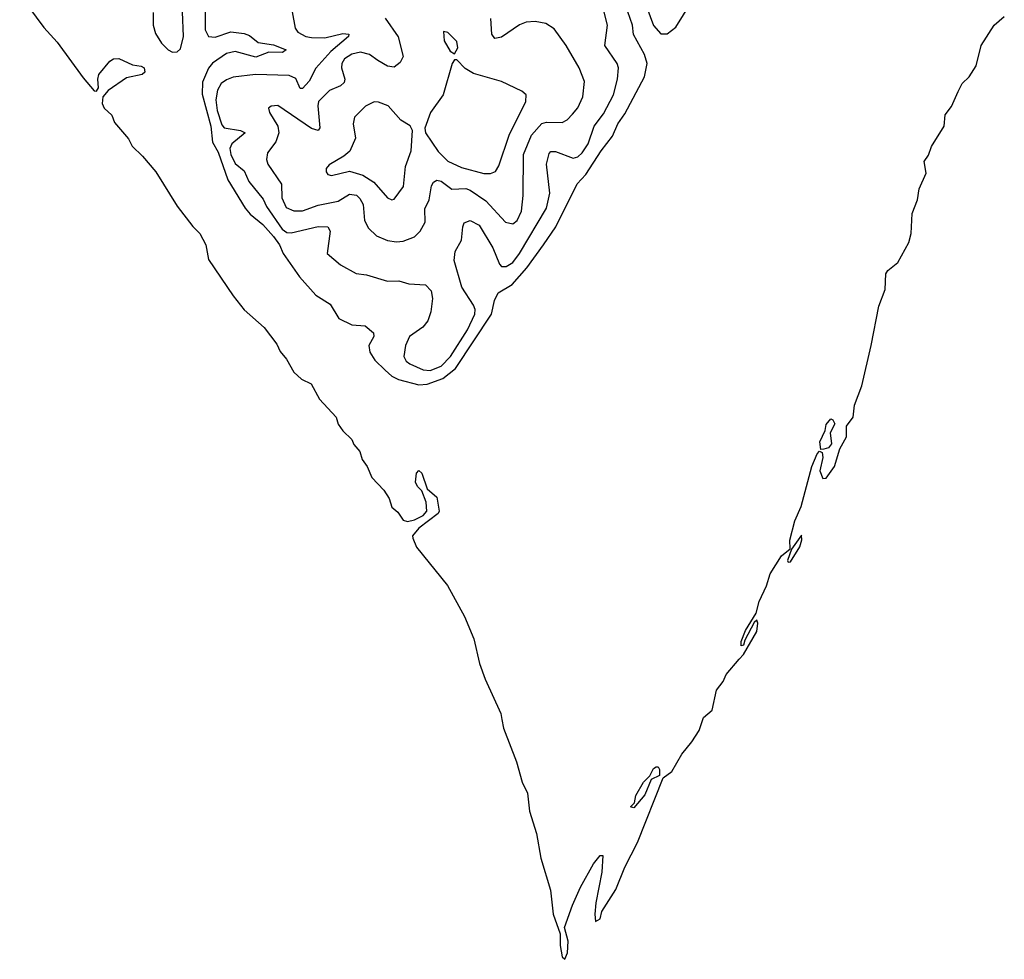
# Model space of a CAD drawing. Extents: x 1550320 to 1685906, y 509093 to 640511.
# Tile 273 of 532: x 1675912 to 1680311, y 509093 to 513290. Entities that reach past the tile are written whole.
import ezdxf

# ---------------------------------------------------------------- set-up
doc = ezdxf.new("R2010")
doc.units = 0

msp = doc.modelspace()

# ---------------------------------------------------------------- linework, layer by layer
at = {"layer": '0CON20XD'}
for points in [[(1678714.2, 513345), (1678743.8, 513263.8), (1678776.4, 513226.4), (1678805, 513227), (1678842.9, 513257.1), (1678972.8, 513467.2)], [(1675911.5, 513401.5), (1676019.5, 513255), (1676079.2, 513189.2), (1676195, 513030.3), (1676245, 512972.5), (1676255, 512971.1), (1676263.1, 512985), (1676260, 513025), (1676265.6, 513045), (1676314.7, 513105), (1676330, 513115), (1676355, 513117), (1676415, 513088.4), (1676455, 513082.5), (1676467.1, 513075), (1676470.6, 513055), (1676459.2, 513045), (1676389.1, 513030.9), (1676306.9, 512973.1), (1676283.5, 512945), (1676279.3, 512915), (1676289.4, 512895), (1676323.2, 512863.2), (1676335, 512830.6), (1676397.5, 512757.5), (1676413.9, 512725), (1676460.9, 512680.9), (1676519.8, 512609.8), (1676615, 512456.6), (1676685, 512366.5), (1676716.5, 512335), (1676742.9, 512285), (1676755, 512218.4), (1676865, 512056.9), (1676915, 511993.9), (1677004.5, 511914.5), (1677060.4, 511840.4), (1677075, 511808.1), (1677103.8, 511773.8), (1677136.5, 511715), (1677170, 511685), (1677214.2, 511664.2), (1677250.7, 511595), (1677324.9, 511514.9), (1677335, 511483.5), (1677355, 511453.2), (1677395.2, 511415.2), (1677405, 511392.1), (1677431.9, 511361.9), (1677441.9, 511325), (1677463.9, 511293.9), (1677485, 511245.5), (1677539.2, 511189.2), (1677562.1, 511152.1), (1677575, 511112.8), (1677600.4, 511090.4), (1677625.6, 511054.4), (1677645, 511048.9), (1677675, 511055.5), (1677714.2, 511075), (1677730.9, 511095), (1677727.8, 511135), (1677707.9, 511185), (1677688.8, 511205), (1677680, 511225), (1677685, 511264), (1677695, 511276.9), (1677708.4, 511265), (1677732.1, 511195), (1677775, 511157.3), (1677785.5, 511095.5), (1677782, 511085), (1677695, 511018.8), (1677666.5, 510985), (1677667.7, 510975), (1677685, 510934), (1677822.9, 510762.9), (1677899.2, 510625), (1677940.9, 510525), (1677966, 510415), (1677990.9, 510345), (1678060.9, 510190.9), (1678065.1, 510164.9), (1678072.9, 510125), (1678131, 509975), (1678155.9, 509885), (1678180.6, 509835), (1678189.4, 509755), (1678220.6, 509655), (1678240.7, 509545), (1678282.7, 509402.7), (1678294.5, 509294.5), (1678327, 509207), (1678326.9, 509155), (1678335, 509104.4), (1678346.7, 509093.3), (1678358.5, 509121.5), (1678362.5, 509175), (1678346.2, 509235), (1678382.2, 509335), (1678417.1, 509415), (1678475, 509520), (1678505, 509557.5), (1678517.5, 509557.5), (1678512.5, 509482.5), (1678485.6, 509345), (1678481.4, 509295), (1678485, 509262.5), (1678505, 509273.8), (1678513.3, 509306.7), (1678574.8, 509405), (1678614.6, 509505.4), (1678672, 509615), (1678786.4, 509903.6), (1678825, 509932.8), (1678870.2, 510009.8), (1678915.3, 510065), (1678947.1, 510115), (1678966.2, 510173.8), (1679005, 510205.7), (1679024.5, 510295.5), (1679055, 510333.8), (1679068, 510365), (1679125.9, 510434.1), (1679145.3, 510455), (1679205, 510558), (1679209.4, 510595), (1679205, 510607.5), (1679192.5, 510597.5), (1679150.9, 510519.1), (1679145, 510496.7), (1679135, 510493.8), (1679135, 510512.5), (1679155, 510562.5), (1679201.4, 510638.6), (1679215, 510690.8), (1679248.7, 510761.3), (1679265, 510815.6), (1679315, 510895.6), (1679353.6, 510926.4), (1679352.9, 510965), (1679375, 511051.2), (1679402.9, 511115), (1679450.4, 511295), (1679475, 511351.2), (1679485, 511363.3), (1679496.7, 511356.7), (1679500, 511335), (1679486.7, 511275), (1679500.7, 511240.7), (1679515, 511242.5), (1679551.4, 511295), (1679576, 511374), (1679605, 511426.9), (1679605.3, 511475), (1679635.6, 511514.4), (1679641.8, 511568.2), (1679673.7, 511655), (1679716.1, 511835), (1679749.8, 512010.2), (1679778.9, 512085), (1679782.2, 512155), (1679790.4, 512169.6), (1679835.4, 512205), (1679883.6, 512295), (1679894.7, 512335), (1679899.7, 512425), (1679922.4, 512485), (1679930.8, 512535), (1679962.1, 512605), (1679953.3, 512656.7), (1679972, 512685), (1679985.8, 512724.2), (1680042.5, 512815), (1680046, 512865), (1680075, 512902.5), (1680105, 512970), (1680122, 513005), (1680153.8, 513035), (1680185, 513083.3), (1680207.5, 513175), (1680266, 513265), (1680310.8, 513305)], [(1676508, 513322), (1676508.5, 513265), (1676518.3, 513228.3), (1676545, 513185.2), (1676575, 513155.7), (1676595, 513145.5), (1676615, 513145.8), (1676630.7, 513159.3), (1676643.7, 513215), (1676639.5, 513325)], [(1676740.3, 513335), (1676740, 513245), (1676754.9, 513214.9), (1676785, 513212.2), (1676855, 513236.2), (1676915, 513227.9), (1676938.7, 513218.7), (1676977.7, 513187.7), (1677045, 513178.4), (1677102.2, 513155), (1677086, 513144), (1677025, 513144.8), (1676967.3, 513122.7), (1676875, 513148.1), (1676835, 513139.3), (1676773.4, 513096.6), (1676755, 513073.2), (1676728.8, 513011.2), (1676726.7, 512956.7), (1676765.2, 512814.8), (1676772.3, 512742.3), (1676797.8, 512697.8), (1676841.5, 512575), (1676918.3, 512448.3), (1676941.1, 512421.1), (1676998.3, 512375), (1677045, 512322.2), (1677072.9, 512285), (1677088.6, 512245), (1677161.7, 512141.7), (1677235, 512059), (1677299.2, 512019.2), (1677338.2, 511955), (1677395, 511927.7), (1677455, 511923.1), (1677492, 511892), (1677493.2, 511875), (1677470.8, 511835), (1677476.1, 511805), (1677498.8, 511768.8), (1677544.2, 511724.2), (1677575, 511698.3), (1677603.7, 511683.7), (1677695, 511658.8), (1677731.9, 511661.9), (1677802.3, 511687.7), (1677858.2, 511731.8), (1678020.2, 511975), (1678033.6, 512036.4), (1678049.5, 512070.5), (1678112.2, 512107.8), (1678177.9, 512182.1), (1678252.6, 512285), (1678306.5, 512365), (1678402.6, 512557.4), (1678440.7, 512599.3), (1678510.2, 512705), (1678560.6, 512769.4), (1678584.5, 512825), (1678615, 512869.3), (1678703.8, 513035), (1678715.2, 513095), (1678703.8, 513135), (1678654.5, 513224.5), (1678649.2, 513265), (1678629.3, 513325)], [(1677129.5, 513325), (1677141.7, 513251.7), (1677153.6, 513235), (1677190, 513215), (1677215, 513210), (1677275, 513208.8), (1677355, 513228.3), (1677382, 513225), (1677380, 513215), (1677301.4, 513148.6), (1677235, 513073.8), (1677204.7, 513015), (1677175, 512982.2), (1677165, 512982.9), (1677145, 513027.8), (1677115, 513041.4), (1676965.3, 513045.3), (1676865, 513033.3), (1676835, 513022), (1676811.8, 513005), (1676794.7, 512975), (1676787.7, 512932.3), (1676793.6, 512885), (1676815, 512820.4), (1676825, 512806.9), (1676898.8, 512795), (1676918.6, 512785), (1676858.7, 512735), (1676850.4, 512715), (1676855, 512687.8), (1676875, 512647.6), (1676914.8, 512614.8), (1676935, 512566.7), (1676998.9, 512488.9), (1677014.4, 512455), (1677083.9, 512355), (1677105, 512340), (1677125, 512337.9), (1677245, 512366.3), (1677288.8, 512365), (1677298.5, 512345), (1677285.8, 512245.8), (1677345, 512195.6), (1677415, 512156.7), (1677460.5, 512150.5), (1677555, 512122.1), (1677605, 512123.1), (1677650.8, 512110.8), (1677725, 512106.2), (1677749.7, 512079.7), (1677755.7, 512045), (1677748.6, 511985), (1677735.4, 511944.6), (1677712.8, 511917.2), (1677653.5, 511875), (1677634.6, 511835), (1677627.8, 511785), (1677638.9, 511765), (1677655, 511752.3), (1677715, 511726.6), (1677745, 511722.7), (1677795, 511743), (1677836.7, 511785), (1677911.7, 511905), (1677945.2, 511975), (1677946.9, 511995), (1677939.4, 512015), (1677886.5, 512095), (1677852.2, 512215), (1677856.8, 512255), (1677885.7, 512305), (1677890.8, 512365), (1677897.8, 512382.2), (1677925, 512393.6), (1677965, 512372.5), (1678025, 512271.5), (1678055, 512197.8), (1678065, 512188.2), (1678085, 512187.9), (1678114.7, 512205), (1678145, 512245.3), (1678265, 512447.5), (1678280.4, 512515), (1678265.3, 512645), (1678277.1, 512692.9), (1678285, 512700.9), (1678305, 512701.3), (1678385, 512671.8), (1678405, 512678), (1678424.6, 512695), (1678450.8, 512735), (1678478.4, 512815), (1678520.6, 512869.4), (1678564.6, 512955), (1678582.7, 513025), (1678586.4, 513075), (1678581.2, 513095), (1678526.5, 513175), (1678537.4, 513265), (1678523.4, 513323.4)], [(1677511.7, 513108.3), (1677474.4, 513135), (1677435, 513145.7), (1677395, 513136.5), (1677362.2, 513115), (1677351, 513095), (1677349, 513075), (1677364.7, 513025), (1677361.2, 513008.8), (1677345, 512994.2), (1677295.6, 512974.4), (1677247.3, 512925), (1677243.8, 512905), (1677252.5, 512807.5), (1677245, 512795.5), (1677215, 512803.5), (1677065, 512907.5), (1677035, 512903.8), (1677023.3, 512895), (1677028, 512875), (1677064.6, 512814.6), (1677069.5, 512785), (1677056.5, 512745), (1677019.4, 512695), (1677013.6, 512665), (1677020, 512645), (1677080.8, 512555), (1677082.2, 512495), (1677101.7, 512451.7), (1677136.1, 512436.1), (1677175, 512435.7), (1677245, 512461.6), (1677335, 512479), (1677385, 512510.3), (1677415.9, 512505.9), (1677432, 512492), (1677445.8, 512465), (1677452.5, 512392.5), (1677469.4, 512359.4), (1677505.3, 512325.3), (1677555, 512304), (1677595, 512298.4), (1677625, 512301.3), (1677675, 512320), (1677700.6, 512345), (1677723.8, 512385), (1677721.6, 512445), (1677741.6, 512485), (1677752.2, 512547.8), (1677760.5, 512565), (1677775, 512573.8), (1677795, 512568.2), (1677842.5, 512532.5), (1677905, 512536.7), (1677925, 512528.3), (1677995, 512481.1), (1678082.5, 512385), (1678115, 512377.8), (1678135, 512393.1), (1678154, 512435), (1678161.1, 512505), (1678162.7, 512687.3), (1678198.9, 512775), (1678245, 512825.8), (1678265, 512831.6), (1678335, 512830.8), (1678357.6, 512842.4), (1678381.7, 512868.3), (1678405, 512896.7), (1678428.2, 512945), (1678434.7, 513014.7), (1678410.9, 513075), (1678352.9, 513175), (1678299.7, 513249.7), (1678262.7, 513272.7), (1678215, 513281.4), (1678175, 513279.1), (1678145, 513267.1), (1678065, 513212), (1678035, 513205.4), (1678021.4, 513225), (1678016.9, 513295)], [(1677545, 513296.5), (1677603.2, 513213.2), (1677624.4, 513125.6), (1677611.9, 513098.1), (1677585, 513078.1), (1677555, 513083.1), (1677511.7, 513108.3)], [(1677855, 513137.5), (1677868.8, 513165), (1677865, 513192.5), (1677825, 513233.3), (1677805, 513237.5), (1677808.8, 513195), (1677835, 513150), (1677855, 513137.5)], [(1677985, 512602.5), (1678015, 512603.5), (1678037.8, 512612.2), (1678053, 512637), (1678098.8, 512775), (1678172.9, 512925), (1678174.2, 512954.2), (1678155, 512970.8), (1678065, 513014.3), (1677939.7, 513049.7), (1677901.9, 513071.9), (1677865, 513110), (1677855, 513110), (1677843.8, 513095), (1677803.1, 512955), (1677746.5, 512875), (1677721.4, 512805), (1677724.2, 512785), (1677780.6, 512700.6), (1677825, 512658.2), (1677885, 512630.5), (1677985, 512602.5)], [(1677575, 512485.8), (1677585, 512488), (1677626.9, 512545), (1677635.4, 512635), (1677660.8, 512705), (1677667.1, 512795), (1677656.6, 512816.6), (1677615, 512840.8), (1677558, 512905), (1677515, 512921.4), (1677495, 512922.5), (1677456.6, 512903.4), (1677407.1, 512855), (1677401.9, 512825), (1677411.3, 512761.3), (1677386.6, 512703.4), (1677360, 512680), (1677295, 512641.2), (1677281.2, 512625), (1677280.7, 512610.7), (1677288.8, 512598.8), (1677304.3, 512594.3), (1677385, 512613.8), (1677445, 512595.5), (1677494, 512564), (1677555, 512494.4), (1677575, 512485.8)], [(1679490.7, 511370.7), (1679486.7, 511405), (1679510, 511455), (1679515, 511482.5), (1679535, 511507.5), (1679545, 511502.5), (1679553.3, 511485), (1679533.3, 511445), (1679538.8, 511395), (1679525, 511377.5), (1679505, 511372.5), (1679490.7, 511370.7)], [(1679345, 510867.5), (1679355, 510869.2), (1679396.5, 510935), (1679406.9, 510966.9), (1679405, 510987.5), (1679360, 510925), (1679342, 510875), (1679345, 510867.5)], [(1678655, 509770), (1678640, 509775), (1678658.3, 509791.7), (1678663.8, 509825), (1678698.8, 509885), (1678726.7, 509913.3), (1678743.8, 509945), (1678755, 509953.3), (1678765, 509952.5), (1678770.7, 509940.7), (1678770, 509915), (1678733.6, 509896.4), (1678705, 509827.5), (1678655, 509770)]]:
    msp.add_lwpolyline(points, dxfattribs=at)

doc.saveas('drawing.dxf')
